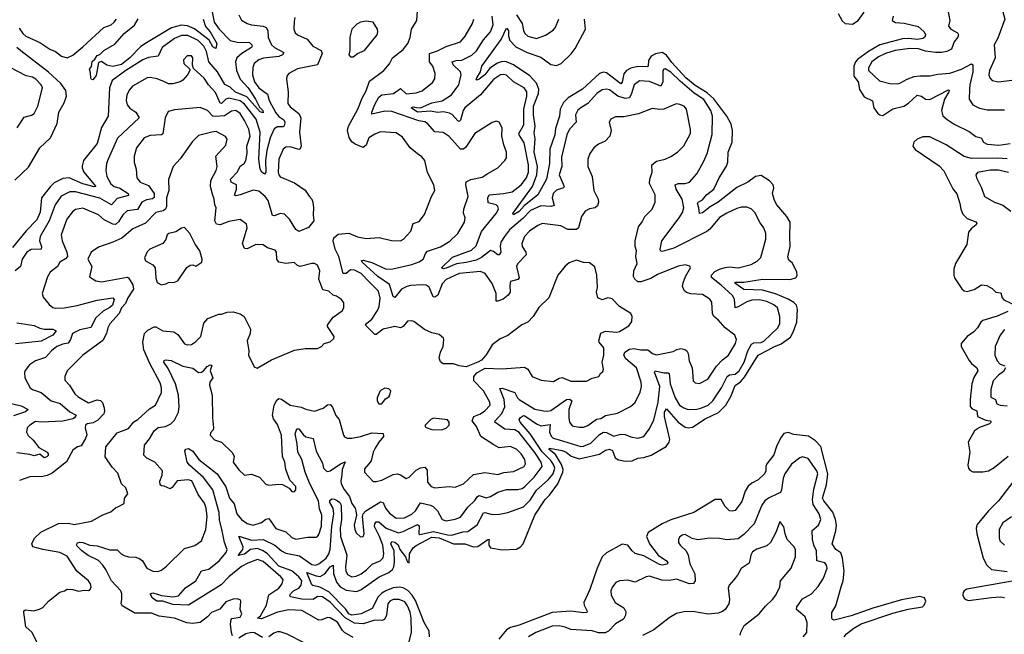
# Model space of a CAD drawing. Extents: x 1954678 to 2060275, y 904822 to 1016299.
# Tile 411 of 467: x 2029484 to 2036365, y 985542 to 989841. Entities that reach past the tile are written whole.
import ezdxf

# ---------------------------------------------------------------- set-up
doc = ezdxf.new("R2010")
doc.units = 0

msp = doc.modelspace()

# ---------------------------------------------------------------- linework, layer by layer
at = {"layer": '0CON20XD'}
for points in [[(2036375, 990310), (2036361.2, 990235), (2036316.2, 990125), (2036310, 990025), (2036311.2, 989971.2), (2036354.4, 989894.4), (2036368.1, 989845), (2036318.7, 989711.3), (2036294.2, 989665), (2036300, 989575), (2036260.8, 989485), (2036257.7, 989455), (2036263.6, 989435), (2036279.2, 989415), (2036325, 989406.2), (2036455, 989422.2)], [(2030971.9, 985531.9), (2030964.7, 985554.7), (2030956.4, 985613.6), (2030963.2, 985646.8), (2030967.7, 985652.3), (2031025, 985663.1), (2031037.1, 985685), (2031024.4, 985715), (2031030, 985775), (2031024.1, 985784.1), (2031005, 985790.8), (2030975, 985787.7), (2030925, 985768.2), (2030882.3, 985717.7), (2030824.3, 985695), (2030796.7, 985663.3), (2030746, 985625), (2030695, 985617.1), (2030653, 985623), (2030565, 985654.6), (2030457.9, 985667.9), (2030405, 985688.9), (2030289.1, 985689.1), (2030201.6, 985741.6), (2030193.6, 985755), (2030198.3, 985788.3), (2030198.6, 985825), (2030191.8, 985845), (2030125, 985916.1), (2030086.6, 985995), (2030065, 986024.6), (2030035, 986059.4), (2029962.8, 986092.8), (2029918.2, 986125), (2029885, 986157.5), (2029881.5, 986168.5), (2029888.2, 986181.8), (2029902.6, 986187.4), (2029925, 986185.2), (2029974.7, 986164.7), (2030025, 986160), (2030115, 986132), (2030165, 986132.5), (2030192.9, 986105), (2030215, 986092.5), (2030245, 986083.2), (2030295, 986082.5), (2030325, 986070), (2030341.4, 986055), (2030372, 986005), (2030415, 985982.9), (2030448.7, 985981.3), (2030475, 985990.8), (2030510.3, 986019.7), (2030635, 986143.1), (2030707.8, 986162.2), (2030754.6, 986195.4), (2030786.2, 986275), (2030795.3, 986365), (2030786.9, 986425), (2030775, 986460), (2030730.6, 986520.6), (2030687.5, 986615), (2030661.9, 986621.9), (2030585, 986615.8), (2030550.7, 986569.3), (2030535, 986560), (2030495, 986578.6), (2030475, 986580), (2030467, 986587), (2030463.3, 986613.3), (2030479.6, 986655), (2030481.4, 986685), (2030428.6, 986745), (2030372.9, 986772.9), (2030352.7, 986795), (2030357.3, 986865), (2030391.3, 986908.7), (2030423.8, 986965), (2030451.5, 986988.5), (2030504, 986995), (2030540, 987015), (2030565, 987040), (2030593.7, 987096.3), (2030599.7, 987135), (2030594.8, 987215), (2030573.9, 987295), (2030522, 987402), (2030491.5, 987445), (2030493.6, 987456.4), (2030505, 987461.5), (2030542.1, 987457.9), (2030625, 987416.8), (2030694.1, 987404.1), (2030735, 987373.1), (2030755, 987375.6), (2030769.2, 987385), (2030795, 987416), (2030815, 987426), (2030827.5, 987425), (2030815.8, 987385), (2030834.2, 987335), (2030813.8, 987306.2), (2030811.5, 987285), (2030830, 987215), (2030830.8, 987055), (2030839.2, 986985), (2030837.1, 986972.9), (2030818.3, 986951.7), (2030816.2, 986935), (2030845, 986901.4), (2030895.6, 986885.6), (2030972.4, 986812.4), (2030982.5, 986785), (2030975.6, 986745), (2031015, 986693.1), (2031055, 986656), (2031105, 986661.9), (2031161.2, 986641.2), (2031205, 986592), (2031225.9, 986585.9), (2031295, 986593.1), (2031319.7, 986589.7), (2031367.5, 986565), (2031385, 986540), (2031395, 986537.5), (2031405, 986540), (2031415, 986552.5), (2031413.8, 986575), (2031371.2, 986621.2), (2031355.6, 986665), (2031343.1, 986695), (2031336.7, 986745), (2031320.6, 986785), (2031313.8, 986935), (2031285, 987009.2), (2031258.8, 987048.8), (2031251.6, 987075), (2031263.6, 987145), (2031280.5, 987179.5), (2031295, 987191.1), (2031315, 987185.6), (2031375, 987144.2), (2031451.4, 987131.4), (2031485, 987116.2), (2031545, 987102.5), (2031605, 987124.5), (2031635, 987147.1), (2031655, 987148.6), (2031670.2, 987130.2), (2031692.4, 987072.4), (2031717.1, 987045), (2031748, 986935), (2031755, 986923.8), (2031772.5, 986915), (2031805, 986913.5), (2031865, 986924.6), (2031945, 986950.9), (2032025, 986945.8), (2032025.6, 986925), (2031993.2, 986886.8), (2031968.8, 986845), (2031953.6, 986815), (2031941.1, 986755), (2031925, 986734.4), (2031895, 986700), (2031893.5, 986675), (2031955, 986611.4), (2031975, 986610), (2032015, 986621.2), (2032095, 986659.1), (2032124.5, 986665.5), (2032145, 986658.6), (2032185, 986631.4), (2032205, 986640.6), (2032255, 986691.1), (2032285, 986706.2), (2032315, 986712.2), (2032331.2, 986691.2), (2032334.6, 986605), (2032360.8, 986575), (2032386.2, 986566.2), (2032485, 986575.5), (2032528, 986572), (2032584.6, 986595.4), (2032655, 986658.9), (2032735, 986672.7), (2032825, 986659.6), (2032867.3, 986672.7), (2032935, 986681.1), (2033009.4, 986715), (2033020, 986735), (2033013.5, 986765), (2032988.2, 986805), (2032959.4, 986835), (2032915, 986855.5), (2032835, 986847.3), (2032797, 986867), (2032706.9, 986925), (2032675.4, 986995), (2032647.2, 987035), (2032657.3, 987065), (2032705, 987084), (2032735, 987104.6), (2032771.2, 987145), (2032768.6, 987165), (2032725, 987244.2), (2032658.1, 987315), (2032658.6, 987345), (2032679.5, 987370.5), (2032736.6, 987403.4), (2032855, 987398.1), (2033011.2, 987411.2), (2033035, 987395.8), (2033065, 987346), (2033128.5, 987318.5), (2033215, 987310), (2033255, 987334.2), (2033275, 987339.2), (2033335, 987312.5), (2033445, 987311.9), (2033485, 987333.1), (2033532.5, 987345), (2033542.5, 987365), (2033559.4, 987380.6), (2033564.2, 987395.8), (2033554.4, 987445), (2033566.3, 987493.7), (2033566, 987546), (2033534.2, 987585), (2033532.5, 987595), (2033545, 987648.8), (2033578.9, 987661.1), (2033655.4, 987654.6), (2033675, 987658.9), (2033740.3, 987699.7), (2033760.8, 987729.2), (2033764.2, 987765), (2033753.8, 987785), (2033676, 987835), (2033625, 987889.2), (2033595, 987894.3), (2033555, 987881.9), (2033524.2, 987894.2), (2033515.7, 987935), (2033522.4, 987967.6), (2033518.1, 988055), (2033502.5, 988112.5), (2033465, 988139.2), (2033425, 988143.1), (2033375, 988158.6), (2033325, 988139.2), (2033295, 988116), (2033245.8, 988054.2), (2033180.8, 987895), (2033111.7, 987828.3), (2033073.6, 987765), (2033035.6, 987725), (2032992.6, 987707.4), (2032925, 987654.2), (2032895, 987632.5), (2032842.2, 987607.8), (2032785, 987565.8), (2032744.3, 987495.7), (2032711.7, 987458.3), (2032685.6, 987444.4), (2032605, 987413.1), (2032555, 987419.4), (2032515, 987434.4), (2032444.2, 987434.2), (2032425, 987446.7), (2032415.8, 987475), (2032425.7, 987515), (2032444.3, 987555), (2032449.2, 987605), (2032445, 987613.3), (2032415, 987638), (2032365, 987650.8), (2032313, 987673), (2032239.1, 987729.1), (2032224.1, 987734.1), (2032195, 987731.2), (2032162.9, 987695), (2032145, 987685.5), (2032105, 987694.6), (2032025, 987676), (2031975, 987638.6), (2031965, 987638), (2031909.2, 987695), (2031901.9, 987705), (2031907.1, 987715), (2031944.3, 987745.7), (2031985, 987805.8), (2031996.7, 987835), (2032003.5, 987893.5), (2031991.8, 987941.8), (2031925, 988009.4), (2031870.9, 988065), (2031825, 988088), (2031795, 988090.8), (2031765, 988065.4), (2031745, 988065.8), (2031714.8, 988185), (2031688.8, 988235), (2031675.4, 988295), (2031679.6, 988315), (2031709.3, 988340.7), (2031785, 988346.9), (2031845, 988321.9), (2031905, 988309.4), (2031996.6, 988316.6), (2032083.6, 988296.4), (2032145, 988294.5), (2032165.3, 988304.7), (2032217.8, 988362.2), (2032235, 988414.2), (2032275, 988429.2), (2032312.1, 988477.9), (2032361.4, 988605), (2032385.6, 988645), (2032378.6, 988685), (2032335, 988772.5), (2032315.8, 988855), (2032295, 988881.2), (2032265, 988902), (2032213.6, 988943.6), (2032159.2, 989019.2), (2032115, 989048.9), (2032005, 989055.6), (2031965, 989040.6), (2031925, 989014.2), (2031905, 988964.2), (2031885, 988947.9), (2031829.2, 988969.2), (2031805, 988987.1), (2031787, 989017), (2031775.5, 989065), (2031782.5, 989095), (2031847.5, 989215), (2031877.3, 989292.7), (2031905, 989341.9), (2031928.8, 989411.2), (2032030, 989485), (2032068.1, 989531.9), (2032090, 989575), (2032165, 989633.1), (2032195.5, 989675), (2032212.1, 989715), (2032221.5, 989775), (2032259.4, 989835), (2032265.5, 989935.5)], [(2030829.2, 989895), (2030843.1, 989823.1), (2030878.4, 989775), (2030955.6, 989695.6), (2031005, 989682.8), (2031090, 989680), (2031106.8, 989665), (2031110, 989655), (2031103.3, 989645), (2031036.7, 989605), (2031002, 989575), (2030992.5, 989545), (2030998.8, 989485), (2031025, 989423.8), (2031079.8, 989365), (2031131.6, 989285), (2031159.2, 989229.3), (2031183.3, 989205), (2031185, 989190), (2031165, 989195.5), (2031070.5, 989300.5), (2030993.5, 989333.6), (2030955, 989369.6), (2030916.8, 989386.8), (2030866.4, 989476.4), (2030807, 989545), (2030789, 989619), (2030770.3, 989655), (2030731.7, 989695), (2030659.5, 989729.5)], [(2035204.4, 989885), (2035232.6, 989832.6), (2035253.6, 989813.6), (2035305, 989810.4), (2035343.6, 989835), (2035385, 989893.5)], [(2035964.2, 989945), (2035984.2, 989835), (2035975.8, 989795), (2035992, 989775), (2036037.7, 989747.7), (2036044.4, 989735), (2036040.5, 989719.5), (2036014.2, 989685.8), (2035994.7, 989635.3), (2035962.7, 989617.3), (2035925, 989610.4), (2035885, 989611.3), (2035815, 989621.4), (2035764.1, 989635.9), (2035705, 989638.9), (2035601.2, 989625), (2035535, 989603.8), (2035485, 989580.3), (2035440, 989545), (2035415.4, 989505), (2035415.4, 989485.4), (2035493.3, 989413.3), (2035565, 989394.5), (2035615, 989392.5), (2035635, 989396.5), (2035685, 989424.5), (2035735, 989443.6), (2035775, 989449.1), (2035845, 989447.1), (2035899.8, 989460.2), (2035985, 989466.4), (2036065, 989493.8), (2036135, 989531.4), (2036144.4, 989524.4), (2036144.7, 989475), (2036122.9, 989385), (2036122.5, 989355), (2036118.1, 989285), (2036144.4, 989244.4), (2036190.7, 989220.7), (2036245, 989209.4), (2036365, 989209.2)], [(2031016, 989875), (2031035, 989838), (2031073.8, 989815), (2031105, 989804.5), (2031185, 989795.4), (2031206.4, 989786.4), (2031218.9, 989765), (2031220.8, 989715), (2031244, 989665), (2031265.5, 989645), (2031330.3, 989610.3), (2031320, 989595), (2031295, 989583.2), (2031189, 989571), (2031155, 989560.7), (2031122.9, 989535), (2031113, 989507), (2031110.5, 989455), (2031125.2, 989405), (2031155, 989364.7), (2031215, 989320.6), (2031227.2, 989275), (2031275, 989189.3), (2031295, 989163), (2031329.8, 989139.8), (2031336.8, 989125), (2031335.7, 989104.3), (2031328.4, 989091.6), (2031285, 989090.2), (2031263.7, 989076.3), (2031235.1, 989014.9), (2031212.3, 988925), (2031202.4, 988855), (2031203.6, 988775), (2031195, 988759.2), (2031176.7, 988775), (2031165.5, 988795), (2031154.5, 988865), (2031165.1, 989055), (2031137.6, 989145), (2031055, 989250.8), (2031025, 989272.6), (2030945, 989292.6), (2030924, 989285), (2030895, 989254.6), (2030885, 989256.2), (2030852.5, 989332.5), (2030802.7, 989385), (2030772.4, 989432.4), (2030698.8, 989498.8), (2030692, 989522), (2030694.2, 989575), (2030685, 989588), (2030655, 989587.5), (2030629.1, 989560.9), (2030632, 989535), (2030672.5, 989495), (2030673.8, 989485), (2030657.5, 989455), (2030625, 989418.6), (2030604.6, 989405.4), (2030555, 989392.1), (2030525, 989392.7), (2030495.8, 989405.8), (2030445, 989428), (2030395, 989436.9), (2030375, 989434.4), (2030273.3, 989375), (2030251, 989349), (2030233.8, 989315), (2030228.2, 989275), (2030235.3, 989245.3), (2030255, 989222.5), (2030295.6, 989195), (2030318.2, 989155), (2030168.5, 989011.5), (2030102.3, 988865), (2030092.1, 988835), (2030086.9, 988785), (2030093.1, 988745), (2030121.7, 988691.7), (2030145, 988673.5), (2030185, 988661.2), (2030243.1, 988625), (2030245, 988610.8), (2030165, 988589), (2030125, 988546.2), (2030045, 988592.5), (2029875, 988637.3), (2029835, 988635.6), (2029775, 988605.4), (2029733.2, 988546.8), (2029691.2, 988435), (2029628.4, 988325), (2029623.6, 988295), (2029636.2, 988255), (2029635.5, 988235), (2029565, 988232.7), (2029535, 988214.4), (2029501.1, 988165), (2029491.1, 988115), (2029451.9, 988085)], [(2029481.3, 989781.3), (2029505.4, 989745), (2029528.2, 989725), (2029625, 989680), (2029694, 989634), (2029735, 989618.2), (2029775.8, 989585), (2029815, 989574.6), (2029855, 989592.7), (2029925, 989649.7), (2030073, 989787), (2030124.2, 989805), (2030145, 989822.2), (2030160.9, 989845)], [(2030765.9, 989845), (2030783.7, 989793.7), (2030814.4, 989755), (2030862.1, 989675), (2030855, 989638.8), (2030835, 989650.8), (2030807.4, 989697.4), (2030706.3, 989776.3), (2030657.1, 989797.1), (2030615, 989802.8), (2030545, 989782.8), (2030358, 989672), (2030329.1, 989650.9), (2030255, 989573), (2030195, 989527.6), (2030134.4, 989514.4), (2030093, 989523), (2030055, 989548), (2030035, 989541.2), (2030019.3, 989450.7), (2029995, 989420), (2029985, 989422.5), (2029981.5, 989431.5), (2029980, 989470), (2029971.2, 989495), (2029986.7, 989513.3), (2029991.1, 989548.9), (2030010, 989565), (2030025, 989591.2), (2030045, 989596.7), (2030072, 989625), (2030150.2, 989669.8), (2030213.5, 989745), (2030287.5, 989802.5), (2030313.4, 989846.6)], [(2031815, 985518.7), (2031754.3, 985554.3), (2031739, 985569), (2031705, 985625.9), (2031655, 985657.7), (2031635, 985659.1), (2031595, 985642.5), (2031575, 985641.8), (2031455, 985708.2), (2031365, 985713.9), (2031285, 985697), (2031175, 985650.5), (2031146, 985655), (2031168.1, 985671.9), (2031210.2, 985745), (2031225, 985818.5), (2031295, 985865.6), (2031319.1, 985895), (2031324.6, 985925), (2031308.8, 985945), (2031185, 986051.9), (2031145, 986064.7), (2031079.4, 986040.6), (2031035, 986016.2), (2030945, 985944.1), (2030892.2, 985887.8), (2030665, 985745.3), (2030555, 985750.1), (2030485, 985773.6), (2030443.1, 985775), (2030411.6, 985795), (2030395.8, 985825), (2030415, 985833.2), (2030475, 985813.1), (2030553.9, 985803.9), (2030595, 985810.2), (2030643.8, 985866.2), (2030715.5, 985915), (2030754.3, 985985), (2030805, 985996.8), (2030877.3, 986055), (2030926.1, 986115), (2030933.8, 986135), (2030915.2, 986185.2), (2030898.9, 986265), (2030881.6, 986341.6), (2030877.5, 986395), (2030833.2, 986553.2), (2030768.3, 986638.3), (2030670, 986725), (2030655.5, 986745), (2030638.8, 986825), (2030645, 986836.7), (2030665, 986841.2), (2030695, 986822), (2030736.9, 986765), (2030863.4, 986663.4), (2030924.1, 986574.1), (2030951.6, 986495), (2030983.6, 986455), (2031001.5, 986385), (2031035, 986344.5), (2031075, 986316.4), (2031115, 986306.5), (2031175, 986323.5), (2031205, 986347.8), (2031225, 986351.4), (2031275, 986282.5), (2031345, 986258.5), (2031385, 986218.1), (2031413, 986207), (2031495, 986221.5), (2031555, 986220.8), (2031566.2, 986225), (2031575, 986240), (2031592.4, 986297.6), (2031596.8, 986375), (2031578.7, 986418.7), (2031572, 986475), (2031511.8, 986595), (2031479.8, 986675), (2031455, 986764.5), (2031427.1, 986815), (2031423.1, 986875), (2031409.1, 986945), (2031420, 986980), (2031435, 986979.5), (2031465, 986938.9), (2031485, 986922.4), (2031535, 986910.8), (2031555, 986822), (2031599.2, 986739.2), (2031608.1, 986705), (2031625, 986685.7), (2031635, 986681.4), (2031655, 986685.5), (2031725, 986734.2), (2031758.3, 986748.3), (2031738.6, 986695), (2031735.8, 986655), (2031728.4, 986615), (2031731.3, 986595), (2031751.5, 986555), (2031788.2, 986505), (2031805, 986457.5), (2031828.2, 986425), (2031833.6, 986405), (2031837.1, 986375), (2031821.5, 986305), (2031825.6, 986275), (2031835, 986252), (2031865, 986224.2), (2031884.1, 986225.9), (2031890.6, 986245), (2031878.9, 986365), (2031885.6, 986385), (2031904.2, 986405.8), (2032005, 986467.8), (2032024.7, 986464.7), (2032040.6, 986425), (2032068.2, 986388.2), (2032114.3, 986354.3), (2032172.5, 986357.5), (2032225, 986382.7), (2032249.7, 986405), (2032285, 986460.9), (2032355, 986445.7), (2032374.4, 986435), (2032404.5, 986405), (2032435.5, 986345.5), (2032465, 986336.5), (2032526.4, 986346.4), (2032565, 986362.5), (2032615, 986431.8), (2032665, 986477.9), (2032683.1, 986506.9), (2032695, 986512.3), (2032745, 986496.9), (2032773.9, 986506.1), (2032825, 986536.5), (2032885, 986554.1), (2032965, 986555.3), (2032995, 986561.9), (2033015, 986574.7), (2033079.6, 986640.4), (2033134.3, 986715), (2033127.5, 986745), (2033085, 986813.4), (2032975, 986952.7), (2032945, 986971.4), (2032875, 986977.8), (2032804.4, 987025), (2032806.4, 987035), (2032853.5, 987086.5), (2032875, 987133.8), (2032870.8, 987185), (2032839.5, 987260.5), (2032855, 987262.8), (2032944.3, 987234.3), (2032963.3, 987195), (2032975, 987184.1), (2033085, 987116.9), (2033144.2, 987104.2), (2033175, 987102.4), (2033195, 987107.9), (2033305, 987185.4), (2033327.8, 987187.8), (2033343.3, 987175), (2033321.8, 987115), (2033320.8, 987055), (2033326.4, 987025), (2033345, 986999.1), (2033395, 986990.2), (2033425, 986991.4), (2033455, 987001.6), (2033515, 987045.7), (2033545, 987050.9), (2033578.2, 987071.8), (2033662.4, 987087.6), (2033753.7, 987136.3), (2033785, 987162.5), (2033820.6, 987235), (2033828.8, 987275), (2033826.2, 987305), (2033795.3, 987405), (2033719, 987469), (2033706.7, 987495), (2033713.1, 987515), (2033744.6, 987535.4), (2033775, 987540.4), (2033825, 987531.9), (2033872.8, 987532.8), (2033906.5, 987505), (2033935, 987497.5), (2034050.7, 987520.7), (2034077.5, 987535), (2034105, 987540.8), (2034133.3, 987535), (2034145.7, 987525), (2034155.5, 987505), (2034163.1, 987455), (2034183.1, 987405), (2034190, 987315), (2034205, 987300), (2034235, 987296.5), (2034293.5, 987326.5), (2034353, 987417), (2034395, 987461.2), (2034436.3, 987493.7), (2034487.5, 987575), (2034494.2, 987605), (2034481.2, 987635), (2034414.6, 987684.6), (2034365, 987740.8), (2034334.3, 987765), (2034326.5, 987785), (2034320, 987865), (2034306.5, 987886.5), (2034255, 987917.7), (2034175, 987922.5), (2034143, 987933), (2034127.3, 987947.3), (2034115.5, 987975), (2034120, 988000), (2034136.2, 988043.8), (2034171.2, 988105), (2034167.3, 988117.3), (2034135, 988127.1), (2034085, 988117.5), (2033941.7, 988058.3), (2033895, 988030.9), (2033825, 988006.7), (2033805, 988008.1), (2033782.9, 988025), (2033774.4, 988045), (2033776.5, 988085), (2033798.9, 988135), (2033790, 988185), (2033793.4, 988223.4), (2033785.4, 988255), (2033784.6, 988295), (2033807.6, 988392.4), (2033835, 988426.7), (2033853.8, 988465), (2033903.8, 988515), (2033925.5, 988564.5), (2033925.6, 988615), (2033885.6, 988695), (2033887.5, 988725), (2033904.5, 988775), (2033901.1, 988825), (2033935, 988850), (2033995, 988864.4), (2034035, 988884.2), (2034080, 988915), (2034125, 988958), (2034171.8, 989045), (2034172.6, 989072.6), (2034144, 989215), (2034126.8, 989236.8), (2034098.3, 989248.3), (2034075, 989252), (2034054.4, 989245.6), (2033985, 989215.7), (2033955, 989212.9), (2033905, 989220.6), (2033807.8, 989182.2), (2033705, 989162.2), (2033648.3, 989161.7), (2033614.4, 989145.6), (2033603.8, 989125), (2033618.1, 989065), (2033608.6, 989025), (2033575, 988990), (2033529.8, 988970.2), (2033495.5, 988944.5), (2033468.6, 988905), (2033454.4, 988865), (2033455.6, 988815), (2033484.4, 988745), (2033495.6, 988645), (2033527.1, 988585), (2033529.4, 988565), (2033521.7, 988538.3), (2033505, 988525.6), (2033465, 988518.1), (2033435, 988501.2), (2033409.2, 988465), (2033390, 988385), (2033375, 988372.5), (2033315, 988373.2), (2033265, 988398.2), (2033135, 988414.4), (2033105, 988402.2), (2033047.9, 988362.1), (2033012.9, 988325), (2032993.8, 988275), (2032996, 988255), (2033021.4, 988215), (2033022.9, 988195), (2032965.4, 988134.6), (2032955.6, 988115), (2032975.5, 988034.5), (2032966.4, 988023.6), (2032915, 988008.8), (2032910, 987985), (2032912.7, 987935), (2032898.5, 987915), (2032862.5, 987885), (2032825, 987871.8), (2032813.1, 987873.1), (2032814.6, 987925), (2032786.4, 987995), (2032736.7, 988065), (2032705, 988079.3), (2032555, 988064.6), (2032465, 988023.8), (2032436.7, 987993.3), (2032405.2, 987914.8), (2032385, 987898.9), (2032372.7, 987902.7), (2032345, 987969.1), (2032325, 987983.6), (2032297.2, 987987.2), (2032215, 987982.1), (2032188.6, 987975), (2032152.9, 987955), (2032105, 987896.9), (2032093.4, 987905), (2032069.2, 987989.2), (2031986.2, 988045), (2031877.8, 988145), (2031872.4, 988157.6), (2031885, 988159.6), (2031945, 988143.2), (2032046.2, 988096.2), (2032092.7, 988097.3), (2032225, 988128.8), (2032275, 988147.7), (2032305, 988168.9), (2032320, 988205), (2032335, 988222.1), (2032425, 988251.2), (2032489.4, 988290.6), (2032546.9, 988345), (2032593.3, 988425), (2032596.9, 988455), (2032586.4, 988486.4), (2032587.5, 988515), (2032617.3, 988605), (2032601.2, 988685), (2032604.1, 988705.9), (2032636, 988724), (2032715, 988739.5), (2032755.4, 988764.6), (2032825, 988804.3), (2032874.2, 988855), (2032885.6, 988875), (2032885.7, 988915), (2032867.3, 988965), (2032854.5, 989025), (2032855.6, 989085), (2032834.1, 989124.1), (2032815, 989131.2), (2032785, 989120.8), (2032665, 989045.6), (2032601.2, 988948.8), (2032585, 988936.2), (2032565, 988934.6), (2032485, 989024.4), (2032442.7, 989052.7), (2032385, 989055.5), (2032335, 989113.6), (2032316, 989126), (2032273.9, 989133.9), (2032085, 989198.1), (2032035, 989201.3), (2031945, 989180), (2031944.5, 989194.5), (2031965, 989246.5), (2031995, 989298.5), (2032015.3, 989314.7), (2032095.8, 989325), (2032145, 989359.6), (2032185, 989323.1), (2032255, 989328.2), (2032295.8, 989344.2), (2032369.5, 989400.5), (2032385, 989426.7), (2032388.2, 989465), (2032371.5, 989515), (2032349.1, 989545), (2032348.6, 989605), (2032405, 989623.8), (2032465, 989653.6), (2032565, 989685.6), (2032598.2, 989725), (2032648.2, 989815), (2032658.5, 989845)], [(2031407.5, 989855), (2031402.7, 989827.3), (2031400, 989775), (2031408.7, 989748.7), (2031426.2, 989735), (2031494.1, 989704.1), (2031531.9, 989655), (2031590.8, 989625), (2031597.3, 989605), (2031564.6, 989525.4), (2031425, 989496.2), (2031366, 989464), (2031350.6, 989445), (2031348.1, 989425), (2031360.4, 989335), (2031359.1, 989255), (2031375, 989230), (2031435.3, 989185.3), (2031450, 989155), (2031440, 989055), (2031450.5, 988955), (2031445, 988936.9), (2031435, 988932.3), (2031375, 988950.9), (2031345, 988948.5), (2031324.7, 988935.3), (2031294.1, 988865.9), (2031290.3, 988775), (2031294.8, 988754.8), (2031305, 988741.5), (2031405, 988698.9), (2031478.1, 988648.1), (2031507.5, 988607.5)], [(2031815, 989580), (2031845.8, 989604.2), (2031894, 989625), (2031981.2, 989735), (2031988, 989755), (2031983.9, 989773.9), (2031955, 989824), (2031905, 989831.4), (2031865, 989823.1), (2031839.8, 989810.2), (2031805.9, 989774.1), (2031791.7, 989718.3), (2031792, 989625), (2031783.8, 989595), (2031795, 989582), (2031815, 989580)], [(2034413.6, 988106.4), (2034445, 988111.3), (2034505, 988106.2), (2034595, 988129.5), (2034638.8, 988151.2), (2034662.8, 988177.2), (2034697.3, 988305), (2034698.8, 988345), (2034685, 988384.2), (2034659.3, 988419.3), (2034621.4, 988491.4), (2034595, 988516.9), (2034565, 988529.4), (2034525, 988528.5), (2034495, 988519.6), (2034425, 988488.5), (2034375, 988456.4), (2034307.5, 988375), (2034285, 988358.8), (2034055, 988242.2), (2033975, 988219.1), (2033963.2, 988223.2), (2033960, 988235), (2033972.7, 988295), (2034093.1, 988455), (2034115, 988491.4), (2034125.8, 988525), (2034113.6, 988585), (2034071.4, 988655), (2034065.5, 988684.5), (2034085, 988694.6), (2034135, 988693.9), (2034165.6, 988705), (2034216.5, 988763.5), (2034265, 988850), (2034288.2, 988905), (2034323.3, 989036.7), (2034325.3, 989165), (2034314.3, 989205), (2034265, 989283.6), (2034196.7, 989326.7), (2034099.5, 989409.5), (2034035, 989474.1), (2033995, 989496.9), (2033984.7, 989495.3), (2033977.5, 989485), (2033979.4, 989405), (2033965, 989376.5), (2033885, 989407.6), (2033815, 989413.1), (2033778.8, 989385), (2033758.8, 989325), (2033745.5, 989294.5), (2033715, 989289.8), (2033665, 989305.3), (2033605, 989349.3), (2033585, 989354), (2033555, 989349.6), (2033516.4, 989325), (2033455.2, 989254.8), (2033404.8, 989225.2), (2033385, 989206.7), (2033369.1, 989175), (2033373.1, 989125), (2033326.2, 989075), (2033308.2, 989035), (2033269.8, 988880.2), (2033273.4, 988815), (2033253.6, 988755), (2033290, 988675), (2033284, 988665), (2033235, 988648.7), (2033213.1, 988625), (2033206.1, 988595), (2033219.7, 988540.3), (2033196.7, 988533.3), (2033125, 988538.7), (2033055, 988505.5), (2033000.6, 988449.4), (2032908.2, 988371.8), (2032872.7, 988325), (2032846.2, 988285), (2032842.2, 988257.8), (2032847.6, 988215), (2032835, 988195.4), (2032825, 988195.4), (2032795, 988220.5), (2032775, 988226.3), (2032712.4, 988177.6), (2032675, 988159.3), (2032605, 988141.6), (2032536.7, 988133.3), (2032465, 988102.1), (2032445, 988099.1), (2032432.9, 988105), (2032509.4, 988180.6), (2032641.7, 988228.3), (2032675, 988260), (2032711.2, 988358.8), (2032814.8, 988485.2), (2032830.6, 988515), (2032826, 988535), (2032815, 988545.3), (2032758.9, 988558.9), (2032756, 988594), (2032764.3, 988615), (2032865, 988624.1), (2032925, 988637.3), (2032987.7, 988685), (2033025, 988734.5), (2033039, 988775), (2033038.8, 988825), (2033010.5, 988980.5), (2032974, 989035), (2032973.3, 989045), (2033008.4, 989105), (2033006.6, 989215), (2033029.2, 989305), (2033028.2, 989335), (2033008.9, 989365), (2032935.7, 989405.7), (2032885, 989451.5), (2032865, 989457.1), (2032845, 989454.5), (2032795, 989421.2), (2032704, 989316), (2032595, 989223.8), (2032583.3, 989205), (2032565, 989136.9), (2032555, 989129.2), (2032545, 989133.3), (2032507.4, 989177.4), (2032487.6, 989187.6), (2032445, 989196.8), (2032405, 989190.8), (2032355, 989200), (2032265, 989194.9), (2032219.4, 989225), (2032235, 989232), (2032256.2, 989226.2), (2032285, 989225.2), (2032365, 989258), (2032437.3, 989272.7), (2032501.1, 989315), (2032552.8, 989385), (2032569.6, 989455), (2032565, 989475.7), (2032513.8, 989525), (2032506.9, 989545), (2032535, 989554.8), (2032575, 989558.1), (2032645, 989591.8), (2032676.5, 989623.5), (2032725, 989700.9), (2032775.3, 989755), (2032792.5, 989805), (2032785.7, 989865)], [(2033285, 989260.4), (2033261.7, 989215), (2033257.6, 989165), (2033229.3, 989080.7), (2033224.5, 989035), (2033189.7, 988935), (2033185.8, 988835), (2033166.2, 988725), (2033105, 988616.8), (2033010.4, 988539.6), (2032975, 988498.8), (2032935, 988476.7), (2032930, 988485), (2033067.4, 988675), (2033098.9, 988755), (2033101.9, 988815), (2033079, 988915), (2033087.4, 989007.4), (2033078.3, 989048.2), (2033085.5, 989095), (2033073.9, 989175), (2033074.7, 989235.3), (2033110.1, 989325), (2033112.1, 989355), (2033096.2, 989396.2), (2033048.3, 989448.3), (2032935, 989525.5), (2032886.4, 989546.4), (2032855, 989547.2), (2032822.3, 989537.7), (2032769.1, 989500.9), (2032735, 989454), (2032695, 989423.5), (2032678.8, 989418.8), (2032674.4, 989424.4), (2032679.1, 989435), (2032705.4, 989475), (2032713.1, 989515), (2032848.3, 989701.7), (2032885, 989781.9), (2032900.3, 989765), (2032900.9, 989725), (2032909.5, 989695), (2032951.7, 989651.7), (2033030.2, 989610.2), (2033125, 989579.2), (2033195, 989528.3), (2033235, 989520), (2033268.5, 989535), (2033337.3, 989602.7), (2033365, 989639.6), (2033437.3, 989775), (2033431.6, 989845)], [(2032955.5, 989875), (2032996.4, 989815), (2033005.5, 989765), (2033015, 989742.9), (2033034.2, 989725), (2033095, 989709.1), (2033158.1, 989731.9), (2033213.2, 989766.8), (2033226.8, 989783.2), (2033252.2, 989845)], [(2035588.5, 989865), (2035581.2, 989835), (2035605, 989821.9), (2035665, 989815.4), (2035763, 989793), (2035805.5, 989755), (2035814.2, 989735), (2035810.5, 989719.5), (2035795, 989708.6), (2035757.9, 989702.1), (2035695, 989709.9), (2035652.8, 989707.2), (2035496.1, 989663.9), (2035415, 989618.5), (2035338.9, 989561.1), (2035324.1, 989545), (2035313.2, 989515), (2035313, 989445), (2035342.7, 989405), (2035352.7, 989352.7), (2035385, 989302), (2035443.3, 989273.3), (2035453.4, 989225), (2035480.8, 989185), (2035495, 989174.3), (2035515, 989171.1), (2035585, 989216.6), (2035662.9, 989235), (2035695, 989256.2), (2035755, 989311.8), (2035785, 989305.3), (2035815, 989284), (2035845, 989281.8), (2035975, 989350), (2035980, 989345), (2035977.2, 989335), (2035947.8, 989285), (2035925.8, 989205), (2035935, 989168.5), (2035965, 989142.5), (2036015, 989110.7), (2036119.2, 989059.2), (2036165, 989022.8), (2036203.5, 989013.5), (2036219.3, 988985), (2036245, 988970.3), (2036325.9, 988964.1), (2036406.4, 988973.6)], [(2030659.5, 989729.5), (2030615, 989730), (2030565, 989707.9), (2030479.2, 989645), (2030452.5, 989585), (2030385, 989575.3), (2030345, 989559), (2030225.9, 989485), (2030129.6, 989415), (2030112.9, 989365), (2030102.5, 989165), (2030055, 989085.7), (2030025.2, 988975), (2029930.7, 988855), (2029920.6, 988819.4), (2029920, 988805), (2029932.7, 988775), (2030015.3, 988674.7), (2030005, 988671.5), (2029925, 988692.2), (2029830, 988735), (2029785, 988729.3), (2029725, 988698.8), (2029699.2, 988675), (2029637.3, 988595), (2029628, 988495), (2029605, 988440.6), (2029528.8, 988365), (2029435, 988247.3)], [(2029451.4, 988718.6), (2029545, 988809.2), (2029625.6, 988945), (2029699.6, 989015), (2029745.3, 989115), (2029757.2, 989192.8), (2029795, 989259.2), (2029812.5, 989305), (2029805.8, 989345), (2029772.6, 989395), (2029685, 989472.6), (2029493.1, 989623.1), (2029465, 989646.2)], [(2032347.6, 985525), (2032345.2, 985565), (2032311.2, 985625), (2032249.3, 985779.3), (2032228.1, 985815), (2032197.6, 985847.6), (2032165, 985866.2), (2032135, 985871), (2032095, 985866.1), (2032042.7, 985847.3), (2032015, 985831), (2031989, 985805), (2031947.2, 985722.8), (2031869.6, 985685), (2031805, 985676.5), (2031784.9, 985685), (2031760.2, 985720.2), (2031645, 985840.1), (2031580.9, 985870.9), (2031532.5, 985882.5), (2031525, 985889.2), (2031490, 985975), (2031555, 985950), (2031585, 985947), (2031616, 985964), (2031655, 986014), (2031675, 986026.5), (2031677.1, 985967.1), (2031697.3, 985907.3), (2031724.6, 985874.6), (2031765, 985851.2), (2031837.7, 985842.3), (2031867.6, 985852.4), (2031995.8, 985945), (2032065, 985974.1), (2032089.2, 985995), (2032099.8, 986015), (2032104.5, 986045.5), (2032101.9, 986125), (2032078.7, 986175), (2032085, 986192.3), (2032105, 986186.3), (2032128.6, 986168.6), (2032140.3, 986135), (2032179.6, 986085), (2032195, 986047.5), (2032205, 986042.5), (2032207.2, 986105), (2032233.3, 986146.7), (2032255, 986163.8), (2032365, 986220.5), (2032415, 986216), (2032515, 986174.8), (2032595, 986175.2), (2032655, 986152.8), (2032685, 986156.1), (2032755, 986205.4), (2032764.1, 986204.1), (2032762.7, 986187.3), (2032761.9, 986165), (2032775, 986147.5), (2032855, 986134), (2032955, 986137.7), (2032985, 986154.7), (2033003.3, 986175), (2033083.2, 986375), (2033155.3, 986485), (2033187.5, 986515), (2033245.1, 986594.9), (2033279, 986675), (2033281.7, 986695), (2033270.2, 986730.2), (2033229.4, 986799.4), (2033184.7, 986835), (2033187.5, 986845), (2033275, 986827.8), (2033303.4, 986815), (2033338.1, 986788.1), (2033395, 986768.6), (2033537.1, 986802.9), (2033579, 986831), (2033605, 986836.3), (2033626.6, 986826.6), (2033645, 986776.7), (2033668.3, 986761.7), (2033715, 986752.7), (2033765.1, 986754.9), (2033805, 986773.5), (2033845, 986778.4), (2033898.2, 986795), (2034001.9, 986855), (2034022.9, 986885), (2034027.5, 986905), (2033990, 987065), (2033990.7, 987095), (2034005, 987119.4), (2034085.6, 987025), (2034135, 986991.2), (2034155, 986985.6), (2034185, 986991.7), (2034275, 987049.4), (2034367, 987093), (2034419.2, 987145), (2034454.5, 987205.5), (2034485, 987282.5), (2034521.8, 987308.2), (2034550.3, 987339.7), (2034645, 987494), (2034711.8, 987528.2), (2034755, 987553.8), (2034805, 987573.4), (2034870.7, 987619.3), (2034890.4, 987655), (2034914.3, 987725), (2034920.4, 987815), (2034911.7, 987845), (2034895, 987862.3), (2034855, 987885.5), (2034765, 987922.3), (2034675, 987949.4), (2034545, 987954.7), (2034482.7, 987997.3), (2034485.8, 988004.2), (2034545, 988004.8), (2034675, 988024.8), (2034865.3, 988024.7), (2034906.9, 988035), (2034917.9, 988052.1), (2034915, 988073.8), (2034885, 988138.6), (2034859.8, 988159.8), (2034851.2, 988181.2), (2034868.8, 988255), (2034867, 988325), (2034868.5, 988425), (2034845.5, 988465), (2034775.6, 988545), (2034758.5, 988575), (2034745.7, 988625), (2034754.2, 988665), (2034748.6, 988685), (2034725, 988712.9), (2034665, 988750.6), (2034625, 988743.5), (2034572.9, 988705), (2034495, 988666.2), (2034365.1, 988564.9), (2034308.3, 988531.7), (2034255, 988489.2), (2034234.3, 988485), (2034230.9, 988525), (2034221.2, 988555), (2034225, 988564), (2034255, 988581.5), (2034284.5, 988615), (2034335.2, 988654.8), (2034371.5, 988735), (2034423.1, 988816.9), (2034431.8, 988845), (2034435.9, 988915), (2034463.1, 988985), (2034466.5, 989066.5), (2034455, 989110), (2034424.7, 989165), (2034336, 989286), (2034289, 989329), (2034205, 989379.6), (2034139, 989435), (2034042.2, 989542.2), (2034005, 989592.2), (2033975, 989610.3), (2033927.7, 989602.3), (2033896.7, 989585), (2033878.4, 989555), (2033875.8, 989515), (2033869.5, 989510.5), (2033805, 989514.4), (2033755, 989501.9), (2033723.6, 989486.4), (2033705, 989462.2), (2033695, 989404.3), (2033685, 989391.3), (2033585, 989467.9), (2033565, 989473.8), (2033535, 989465.2), (2033416.3, 989353.7), (2033317.9, 989295), (2033285, 989260.4)], [(2029466.9, 989085), (2029515, 989159.2), (2029566.9, 989173.1), (2029585, 989184.4), (2029611.5, 989235), (2029644.4, 989365), (2029634.3, 989385), (2029598.1, 989425), (2029575, 989437.7), (2029528.9, 989448.9), (2029417, 989507)], [(2031507.5, 988607.5), (2031525.3, 988585.3), (2031532.1, 988565), (2031538.5, 988525), (2031534, 988475), (2031539.2, 988435), (2031503.5, 988386.5), (2031435, 988360), (2031415, 988374.4), (2031370.8, 988445), (2031335, 988479.6), (2031305, 988486.2), (2031265, 988468.9), (2031250.2, 988470.2), (2031221.8, 988575), (2031198.7, 988605), (2031155, 988641.9), (2031115, 988648.4), (2031025, 988614.7), (2030995, 988608.1), (2030985, 988613.3), (2030999.3, 988655), (2031000, 988685), (2030961.9, 988705), (2030958.5, 988725), (2031006.2, 988776.2), (2031024.7, 988815.3), (2031052.2, 988835), (2031064.6, 988855), (2031073.6, 988906.4), (2031072.7, 988955), (2031095.3, 989025.3), (2031085.3, 989075), (2031055.2, 989135), (2031025, 989183.9), (2030994.7, 989205.3), (2030965, 989201.9), (2030915, 989168.9), (2030852.9, 989162.9), (2030835, 989166.5), (2030795.9, 989205.9), (2030745, 989227.5), (2030565, 989210.6), (2030522.5, 989197.5), (2030501.4, 989155), (2030485, 989042.9), (2030474.6, 989035.4), (2030395, 989030.8), (2030355, 989014.5), (2030300.4, 988945), (2030284.6, 988885.4), (2030283.5, 988845), (2030297.8, 988795), (2030302.5, 988735), (2030327.1, 988705), (2030385, 988680.8), (2030423.9, 988625), (2030423.2, 988596.8), (2030412.3, 988587.7), (2030369.9, 988580.1), (2030337.1, 988565), (2030306.5, 988513.5), (2030235, 988503.9), (2030204.6, 988475), (2030175, 988426.1), (2030155, 988409.1), (2030135, 988411.4), (2030106.7, 988425), (2030075, 988440.9), (2030035, 988475.4), (2029925, 988521.5), (2029875, 988513.8), (2029852.6, 988497.4), (2029813.8, 988445), (2029774.6, 988335), (2029780.5, 988295), (2029814.2, 988215), (2029817.8, 988185), (2029805, 988168), (2029764.2, 988145), (2029749.4, 988115), (2029697.5, 988075), (2029678.9, 988041.1), (2029640.6, 987925), (2029649.3, 987899.3), (2029689.3, 987849.3), (2029715, 987828.6), (2029735, 987822.2), (2029795, 987825.4), (2029885, 987841.1), (2030025, 987879.5), (2030135, 987894.5), (2030143.9, 987883.9), (2030134, 987845), (2030115, 987827.6), (2030067.7, 987802.3), (2030016.5, 987755), (2029981.8, 987688.2), (2029905, 987671.2), (2029853.6, 987646.4), (2029840.5, 987605), (2029822.1, 987577.9), (2029785, 987571.8), (2029745, 987554.7), (2029706.7, 987525), (2029665, 987477.3), (2029595.5, 987454.5), (2029552.6, 987427.4), (2029523, 987387), (2029517.5, 987372.5), (2029519.4, 987335), (2029557.1, 987265), (2029573.4, 987253.4), (2029635, 987232.3), (2029705, 987174.7), (2029766.9, 987156.9), (2029835, 987098.9), (2029878.8, 987075), (2029866.5, 987055), (2029855, 987048.4), (2029785, 987033.8), (2029635, 987025.7), (2029595, 987029.5), (2029554.3, 987005.7), (2029537.7, 986985), (2029531.9, 986955), (2029542.9, 986932.9), (2029579.2, 986899.2), (2029617.5, 986847.5), (2029676.2, 986815), (2029683.8, 986805), (2029682.5, 986792.5), (2029675, 986782.9), (2029655, 986777.5), (2029625, 986801.2), (2029585, 986789.2), (2029555, 986800.5), (2029465, 986812)], [(2029644.5, 985405), (2029572.3, 985555), (2029526.4, 985595), (2029513.8, 985695), (2029514, 985706), (2029525, 985712.2), (2029583.2, 985706.8), (2029622.7, 985717.3), (2029645, 985730), (2029685, 985774.3), (2029765, 985837.1), (2029797.5, 985845), (2029815, 985857.5), (2029855, 985856.5), (2029895, 985844.4), (2029935, 985850.8), (2029965, 985847.5), (2029977.5, 985855), (2029983.3, 985875), (2029978.9, 985895), (2029965, 985916), (2029884.6, 985984.6), (2029815, 986088.5), (2029765, 986113.2), (2029645.3, 986135.3), (2029576.2, 986155), (2029570, 986175), (2029586.7, 986215), (2029632.4, 986257.6), (2029755, 986316.9), (2029825, 986320.3), (2029865, 986309.5), (2029985, 986333.5), (2030065, 986377.5), (2030122, 986398), (2030153.1, 986426.9), (2030175, 986436), (2030213.6, 986456.4), (2030216.7, 986495), (2030241.2, 986525), (2030225.5, 986565.5), (2030195.8, 986595), (2030170.2, 986670.2), (2030130.7, 986710.7), (2030082.8, 986782.8), (2030086.6, 986853.4), (2030165, 986952), (2030245, 986981.4), (2030281.4, 987028.6), (2030308.8, 987045), (2030390.8, 987119.3), (2030434.5, 987145.5), (2030475, 987233.8), (2030476.1, 987265), (2030465, 987302), (2030394.6, 987435), (2030352.6, 987532.6), (2030344.7, 987585), (2030357.5, 987645), (2030379.9, 987670.1), (2030425, 987692.5), (2030435, 987692.2), (2030485, 987663.5), (2030561.7, 987658.3), (2030588.9, 987638.9), (2030635, 987573.1), (2030655, 987565.5), (2030685, 987569.5), (2030713.4, 987586.6), (2030749.4, 987625), (2030770.7, 987719.3), (2030799.8, 987750.2), (2030875, 987780.8), (2030895, 987780.8), (2030935, 987794), (2030977, 987797), (2031025, 987784.2), (2031052, 987765), (2031097, 987677), (2031095.6, 987645), (2031074.2, 987594.2), (2031085.8, 987525), (2031084.1, 987494.1), (2031121.7, 987411.7), (2031142.9, 987402.9), (2031245, 987461.8), (2031405, 987528.8), (2031478.3, 987541.7), (2031565, 987541.2), (2031592.5, 987555), (2031613, 987577), (2031655, 987586.7), (2031678.8, 987611.2), (2031680.8, 987625), (2031635.7, 987695), (2031634.2, 987705), (2031645, 987718.6), (2031675, 987759.2), (2031738.8, 987805), (2031748.8, 987825), (2031749.3, 987859.3), (2031733, 987883), (2031697.7, 987907.7), (2031674.2, 987914.2), (2031645, 987942), (2031601.9, 987951.9), (2031574.2, 988025), (2031582.1, 988085), (2031564.5, 988124.5), (2031545, 988135.6), (2031525, 988135.7), (2031445, 988114.3), (2031425, 988120.8), (2031402.5, 988142.5), (2031345, 988136), (2031295, 988144), (2031281.4, 988165), (2031278, 988215), (2031269.7, 988229.7), (2031215, 988245.8), (2031185, 988265.7), (2031135, 988267.5), (2031075, 988237.5), (2031055, 988240), (2031042.3, 988275), (2031074.5, 988385), (2031070, 988410), (2031025, 988443.3), (2030945, 988430), (2030885, 988405.3), (2030860.4, 988410.4), (2030846.9, 988435), (2030858, 988525), (2030847.5, 988545), (2030843.8, 988585), (2030831.4, 988621.4), (2030817.1, 988675), (2030819.7, 988715), (2030856.2, 988785), (2030865.3, 988814.7), (2030855.5, 988885), (2030925, 988963.8), (2030934, 989005), (2030923, 989023), (2030857.7, 989057.7), (2030826.7, 989055), (2030735, 989030), (2030692.4, 988987.6), (2030605, 988867.5), (2030556.9, 988815), (2030525, 988722.5), (2030526.9, 988645), (2030509.3, 988595), (2030510.2, 988535), (2030502.4, 988515), (2030486.1, 988503.9), (2030435, 988491.5), (2030363.2, 988416.8), (2030275, 988377.1), (2030197.1, 988312.9), (2030136, 988284)], [(2036385, 988866.5), (2036315, 988872), (2036135, 988870.3), (2036085, 988883.2), (2035957.9, 988965), (2035845, 989022.4), (2035795, 989022), (2035755.5, 989005), (2035731.8, 988985), (2035724.6, 988955), (2035742.3, 988932.3), (2035909.3, 988819.3), (2035942.9, 988782.9), (2036005, 988657.5), (2036033.1, 988623.1), (2036054.8, 988555), (2036060.3, 988515), (2036075, 988480.5), (2036105, 988450.3), (2036165, 988426.2), (2036172.5, 988415), (2036168.5, 988405), (2036132.6, 988377.4), (2036114.4, 988355), (2036102, 988268), (2036023.5, 988135), (2036012.8, 988095), (2036011.5, 988055), (2036017.1, 988035), (2036068.3, 987958.3), (2036085, 987944), (2036105, 987940), (2036155, 987954.5), (2036205, 987986), (2036241.7, 987981.7), (2036280.5, 987960.5), (2036305, 987935.7), (2036339.6, 987929.6), (2036350.9, 987895), (2036362.4, 987882.4), (2036481.2, 987825)], [(2036395, 988770.8), (2036325, 988787.7), (2036265, 988789.3), (2036178.2, 988771.8), (2036165.8, 988755), (2036169.4, 988735), (2036205.7, 988665), (2036226.2, 988605), (2036296.2, 988565), (2036355, 988542.9), (2036411.5, 988501.5)], [(2030475, 987987.1), (2030505, 987992.7), (2030525, 988002.2), (2030565, 988005.5), (2030588.6, 988015), (2030653.2, 988106.8), (2030675, 988123.8), (2030695, 988126.7), (2030715, 988117.5), (2030757.1, 988145), (2030758.6, 988165), (2030743.1, 988225), (2030710.3, 988270.3), (2030672.5, 988345), (2030635, 988386.2), (2030615, 988382), (2030575, 988358), (2030525.4, 988344.6), (2030515.7, 988335), (2030506.6, 988303.4), (2030484, 988275), (2030393.2, 988236.8), (2030375, 988216.7), (2030355.8, 988175), (2030362.9, 988155), (2030414, 988125), (2030432, 988105), (2030434.6, 988035), (2030445, 988001.9), (2030475, 987987.1)], [(2030136, 988284), (2030035, 988249.2), (2029984, 988215), (2029960.8, 988165), (2029988.6, 988115), (2029972.9, 988042.9), (2030016.7, 988015), (2030056.4, 988006.4), (2030235, 988038.8), (2030245.5, 988035), (2030275, 987985.6), (2030280, 987955), (2030239.6, 987895), (2030223.3, 987856.7), (2030194.8, 987825), (2030180.4, 987785), (2030113.8, 987713.8), (2030099.5, 987685), (2030090, 987645), (2030065, 987596.9), (2029925.5, 987495), (2029816.2, 987385), (2029799.5, 987345), (2029799.7, 987319.7), (2029831.9, 987285), (2029869.4, 987225), (2029893.1, 987203.1), (2029965, 987162), (2030025, 987181.5), (2030048.2, 987178.2), (2030062.4, 987162.4), (2030075.6, 987125), (2030077.9, 987102.1), (2030071.9, 987085), (2030030.4, 987039.6), (2029997.9, 987022.1), (2029955.7, 987015), (2029944.8, 987005.2), (2029942.3, 986985), (2029952.5, 986937.5), (2029945, 986911.2), (2029915, 986860.8), (2029887.3, 986852.7), (2029855, 986830), (2029811.7, 986748.3), (2029710.4, 986669.6), (2029676.9, 986653.1), (2029645, 986645.3), (2029555.5, 986644.5), (2029482.4, 986617.6)], [(2032199.5, 985465), (2032222.3, 985555), (2032221, 985655), (2032214, 985696), (2032195, 985741.5), (2032175, 985768.5), (2032135, 985786.7), (2032095, 985786.6), (2032071.5, 985775), (2032057.7, 985755), (2032048.6, 985675), (2032034.2, 985645.7), (2032015, 985639.4), (2031965, 985640.5), (2031885, 985614.7), (2031825, 985620.4), (2031757.7, 985657.7), (2031655, 985766.3), (2031601.1, 985805), (2031565, 985805.9), (2031534.7, 985785.3), (2031455, 985787.2), (2031377.5, 985805), (2031371.9, 985815), (2031376.2, 985825), (2031398.1, 985845), (2031435.3, 985865), (2031451.9, 985885), (2031455.5, 985915), (2031436, 985945), (2031385, 985987.1), (2031295, 986019.2), (2031215, 986106), (2031186.8, 986126.8), (2031145, 986142.7), (2031098.2, 986135), (2031055, 986101.9), (2031012.2, 986092.2), (2031042.9, 986135), (2031046.8, 986155), (2031015, 986225.6), (2031025, 986227.1), (2031105, 986200.6), (2031185, 986204.8), (2031266.2, 986166.2), (2031315, 986125.2), (2031345, 986108.7), (2031440.2, 986090.2), (2031525, 986029.8), (2031552.5, 986025), (2031575, 986034.2), (2031625, 986075.3), (2031644, 986105), (2031654.2, 986135), (2031665.2, 986295.2), (2031679.1, 986385), (2031674.2, 986425), (2031651.9, 986465), (2031652.3, 986477.7), (2031665, 986489), (2031685, 986487.1), (2031706.3, 986476.3), (2031721, 986465), (2031731.4, 986445), (2031732.6, 986345), (2031724.2, 986284.2), (2031726.5, 986225), (2031770.2, 986095), (2031760.9, 986015), (2031763.2, 985985), (2031775, 985960.6), (2031805, 985944.6), (2031835, 985948.2), (2031870, 985965), (2031907.8, 985992.2), (2031947.5, 986032.5), (2032004.3, 986055), (2032023.8, 986076.2), (2032030, 986105), (2032020.8, 986165), (2031998.8, 986225), (2031963.2, 986295), (2031964.9, 986315.1), (2031975, 986328.2), (2031995, 986328.9), (2032045, 986285.2), (2032132.2, 986252.2), (2032165, 986260), (2032265, 986309.3), (2032275, 986301.2), (2032273.6, 986245), (2032280.7, 986240.7), (2032375, 986261.3), (2032475, 986236.7), (2032504, 986236), (2032581.5, 986258.5), (2032615, 986260.3), (2032681.8, 986308.2), (2032725, 986390.9), (2032735, 986394.6), (2032785, 986379.7), (2032837.2, 986382.8), (2032895, 986394.4), (2033005, 986433.3), (2033050.8, 986479.2), (2033095, 986550.8), (2033178.3, 986621.7), (2033213, 986665), (2033223.4, 986705), (2033215, 986728.8), (2033195, 986757.3), (2033135, 986817.2), (2033050.7, 986945), (2032980.8, 987025), (2032975.7, 987045), (2032985, 987059.5), (2033005, 987071.4), (2033015, 987070.7), (2033095, 987013.1), (2033125, 986999.8), (2033190.3, 987010.3), (2033185.8, 986955.8), (2033197.6, 986927.6), (2033213.1, 986915), (2033255, 986901.6), (2033405.3, 986854.7), (2033425, 986857.1), (2033475, 986878.7), (2033535, 986939.7), (2033565, 986955.8), (2033585, 986952.7), (2033635, 986927.4), (2033685, 986941.6), (2033715, 986939.1), (2033755, 986923.6), (2033805, 986914.4), (2033845, 986925.8), (2033882.5, 986977.5), (2033915, 987040.8), (2033945.4, 987164.6), (2033958.7, 987275), (2033921.5, 987375), (2033924.7, 987385.3), (2033985, 987371.2), (2034015, 987371.2), (2034023.3, 987365), (2034029.6, 987295), (2034065, 987195.6), (2034095, 987144.5), (2034126, 987125), (2034155, 987115.5), (2034215, 987116.5), (2034245.2, 987124.8), (2034295, 987145.8), (2034328, 987175), (2034389.5, 987265), (2034427.1, 987345), (2034445, 987356.2), (2034485, 987362.2), (2034512.5, 987385), (2034546.9, 987445), (2034572.4, 987525), (2034598.1, 987571.9), (2034615, 987580), (2034665, 987582.6), (2034685, 987592.5), (2034783.3, 987685), (2034796.7, 987715), (2034796.2, 987765), (2034779.1, 987825), (2034755, 987847.2), (2034705, 987870), (2034655, 987882.1), (2034600.2, 987879.8), (2034565, 987868.1), (2034505, 987831.9), (2034485, 987826), (2034478.6, 987885), (2034465, 987911.8), (2034385.9, 987985), (2034317.9, 988037.9), (2034318.8, 988055), (2034341, 988079), (2034375, 988096.7), (2034413.6, 988106.4)], [(2036390.2, 987799.8), (2036315, 987766.3), (2036215, 987736), (2036200, 987725), (2036178.2, 987685), (2036152.3, 987657.7), (2036105.8, 987625), (2036063.8, 987575), (2036064, 987555), (2036118.1, 987458.1), (2036134.5, 987435), (2036173.3, 987405), (2036180, 987385), (2036151.9, 987338.1), (2036137.5, 987295), (2036125.9, 987185), (2036126.8, 987135), (2036139.7, 987119.8), (2036173.5, 987105), (2036178.2, 987065), (2036235, 987040.8), (2036266, 987035), (2036272.5, 987025), (2036262, 987015), (2036192.4, 986987.6), (2036155.6, 986965), (2036111.5, 986885), (2036122.9, 986815), (2036110, 986725), (2036113.8, 986705), (2036125, 986690), (2036145, 986677.5), (2036215, 986678.5), (2036255, 986686.5), (2036295, 986709.7), (2036392, 986788)], [(2029465, 987720.8), (2029585, 987700.8), (2029625, 987682.2), (2029655, 987675.9), (2029717.1, 987677.1), (2029739.2, 987665), (2029715, 987633.9), (2029635, 987592.2), (2029547.8, 987582.2), (2029456.1, 987573.9)], [(2036366.3, 987673.6), (2036335.5, 987635), (2036300.5, 987555), (2036299.2, 987495), (2036314, 987455), (2036335, 987432.2), (2036369.5, 987419.5)], [(2036373.9, 987405), (2036359.5, 987380.5), (2036323.6, 987355), (2036286.4, 987315), (2036270, 987255), (2036270.7, 987200.7), (2036304, 987185), (2036313.1, 987155), (2036334.7, 987144.7), (2036385, 987140)], [(2032015, 987154.2), (2032040.5, 987189.5), (2032065, 987203.3), (2032071.2, 987215), (2032076.7, 987245), (2032065, 987260), (2032035, 987263.3), (2032009.3, 987250.7), (2032000.5, 987239.5), (2031981.2, 987195), (2031982.5, 987175), (2031994.4, 987154.4), (2032015, 987154.2)], [(2029405, 987162), (2029495, 987140.9), (2029543.3, 987115), (2029525, 987098.5), (2029440.5, 987069.5)], [(2032435, 986972.5), (2032465, 986984.2), (2032486, 987005), (2032486, 987025), (2032475, 987041.2), (2032375, 987053.3), (2032357.5, 987045), (2032316.7, 987005), (2032316.7, 986995), (2032325, 986988.8), (2032365, 986973.8), (2032435, 986972.5)], [(2035245, 985523.8), (2035261.1, 985545), (2035312.2, 985585), (2035364.9, 985615.1), (2035585, 985690.4), (2035692.3, 985717.7), (2035793.1, 985735), (2035805, 985745.9), (2035817.3, 985775), (2035806.8, 985796.8), (2035775, 985806.1), (2035647.5, 985782.5), (2035445, 985725.2), (2035295, 985670.8), (2035175, 985641.1), (2035164.3, 985645), (2035158.9, 985655), (2035160.5, 985695), (2035187.8, 985742.2), (2035225.5, 985875), (2035237.6, 985915), (2035246.5, 985983.4), (2035235, 986075.8), (2035223, 986113), (2035186.7, 986135), (2035162.7, 986175), (2035188.3, 986265), (2035192.1, 986305), (2035186, 986345), (2035167.2, 986397.2), (2035103.3, 986475), (2035093.9, 986495), (2035122.9, 986587.1), (2035131.2, 986665), (2035083.4, 986855), (2035046.2, 986896.2), (2034997.6, 986927.6), (2034895, 986939), (2034855, 986953.6), (2034825, 986947.5), (2034801.6, 986915), (2034772.1, 986855), (2034753.7, 986796.3), (2034705, 986734.2), (2034698.2, 986715), (2034698.4, 986685), (2034690, 986665), (2034645, 986623.3), (2034599.8, 986600.2), (2034575, 986578), (2034555, 986543.8), (2034530.2, 986469.8), (2034485, 986408.1), (2034465, 986402.2), (2034445, 986405.6), (2034414.4, 986435), (2034386, 986485), (2034345, 986483.9), (2034195.4, 986394.6), (2034035, 986342.9), (2033975, 986315.7), (2033875, 986255.3), (2033864.7, 986225), (2033884.5, 986174.5), (2033945, 986096.5), (2034005, 986056.9), (2034012.7, 986045), (2034007.7, 986032.3), (2033975, 986025.2), (2033955, 986030.2), (2033845, 986090.9), (2033785, 986106.6), (2033765, 986126.2), (2033733.5, 986165), (2033695, 986171.5), (2033585, 986112.9), (2033555, 986083.8), (2033520.6, 986005), (2033467.9, 985855), (2033426.8, 985765), (2033428.3, 985745), (2033450.8, 985705), (2033447.1, 985695), (2033425, 985692.2), (2033335, 985703), (2033205, 985694.4), (2032975, 985606), (2032915, 985590), (2032886.6, 985573.4), (2032832.3, 985507.7)], [(2034960, 985525), (2034984.2, 985555), (2034986.7, 985625), (2034973.5, 985665), (2034941.7, 985691.7), (2034911.9, 985715), (2034914.6, 985735), (2034955, 985790.9), (2035017.8, 985825), (2035063.7, 985876.3), (2035100.9, 985935), (2035127.3, 986005), (2035123.3, 986025), (2035111.5, 986041.5), (2035054.7, 986055), (2035052.3, 986125), (2035033.7, 986165), (2035024.2, 986205), (2035022.6, 986267.4), (2035066.4, 986305), (2035083.8, 986345), (2035071.6, 986385), (2035030.1, 986450.1), (2035023.8, 986483.8), (2035032.6, 986557.4), (2035061.4, 986665), (2035054.6, 986685), (2034995, 986771.9), (2034955.6, 986784.4), (2034935, 986775.6), (2034878.1, 986731.9), (2034832.1, 986665), (2034820.4, 986635), (2034808.6, 986551.4), (2034800, 986535), (2034784.2, 986525.8), (2034717.1, 986495), (2034692.1, 986475), (2034671.5, 986445), (2034616.6, 986315), (2034545, 986241.2), (2034505, 986209.1), (2034425, 986202.3), (2034375, 986212), (2034305.4, 986214.6), (2034223.4, 986203.4), (2034182.4, 986212.4), (2034135, 986239.4), (2034113.3, 986235), (2034095, 986221.2), (2034087.1, 986205), (2034087.5, 986185), (2034099.2, 986165), (2034141.4, 986125), (2034155.6, 986095), (2034167.3, 986035), (2034201.2, 985965), (2034203.8, 985916.2), (2034193.6, 985896.4), (2034165, 985895.4), (2034075, 985926.8), (2034025, 985919.2), (2033971.3, 985921.3), (2033885, 985949.6), (2033861.2, 985945), (2033785, 985907.5), (2033735, 985920), (2033675, 985916.9), (2033650, 985905), (2033625.8, 985874.2), (2033616, 985845), (2033618, 985815), (2033644.6, 985764.6), (2033706.3, 985726.3), (2033719.1, 985699.1), (2033718.5, 985675), (2033702.7, 985647.3), (2033647.1, 985615), (2033598.1, 985565), (2033575, 985551.3), (2033528.5, 985551.5), (2033485, 985566.7), (2033335, 985574.6), (2033295, 985592.9), (2033255, 985601.5), (2033205, 985598.7), (2033090, 985555), (2033040, 985525)], [(2036424.6, 986605.4), (2036324.1, 986475), (2036253.6, 986406.4), (2036175, 986310), (2036169, 986285), (2036173, 986245), (2036216.2, 986075), (2036242.1, 986025), (2036276, 985996), (2036385, 985980.3)], [(2034519.2, 985535), (2034522.7, 985557.3), (2034547.3, 985602.7), (2034650.6, 985685), (2034695, 985740), (2034745.4, 985784.6), (2034768.6, 985815), (2034797.1, 985875), (2034800, 985915), (2034875.7, 986005), (2034905.5, 986085), (2034906.5, 986135), (2034895, 986155.7), (2034847.1, 986205), (2034832.5, 986245), (2034823.9, 986293.9), (2034795, 986330), (2034768, 986255), (2034730, 986185), (2034705, 986161.9), (2034635, 986137.3), (2034605, 986118.1), (2034593.6, 986095), (2034580.9, 986039.1), (2034526.9, 986003.1), (2034500.8, 985955), (2034475, 985924.2), (2034442.5, 985885), (2034434.1, 985864.1), (2034443.8, 985785), (2034440, 985755), (2034413.8, 985715), (2034395, 985702), (2034365, 985690.8), (2034295, 985681.9), (2034188.5, 985701.5), (2034125, 985700), (2034075, 985686.9), (2034022, 985658), (2033916.2, 985573.8), (2033836.4, 985533.6)], [(2036415.4, 986364.6), (2036355, 986321.4), (2036328.9, 986275), (2036327.7, 986217.7), (2036333.8, 986195), (2036365, 986166.2)], [(2036434.3, 985915), (2036102.5, 985857.5), (2036083.2, 985846.8), (2036076.2, 985835), (2036075.5, 985815), (2036085.2, 985795), (2036095, 985784.8), (2036115, 985779.3), (2036275, 985799.5), (2036335, 985804.2), (2036365, 985799.1)], [(2031180.8, 985520.8), (2031125, 985551.8), (2031105, 985554.5), (2031065, 985544.5), (2031016, 985514)], [(2031471.7, 985481.7), (2031353, 985543), (2031305, 985560.5), (2031285, 985559.1), (2031259.5, 985550.5), (2031225, 985523.5)]]:
    msp.add_lwpolyline(points, dxfattribs=at)

doc.saveas('drawing.dxf')
